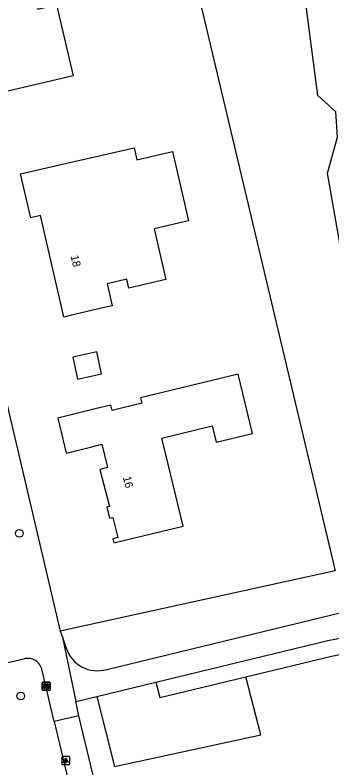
# Model space of a CAD drawing. Extents: x 162026 to 163499, y 387297 to 388169.
# Drawn here: x 163138.3 to 163177.9, y 387943.5 to 388037.5 of the extents above; entities that cross this region are included whole.
import ezdxf

# ---------------------------------------------------------------- set-up
doc = ezdxf.new("R2010")
doc.units = 0
for name, color, linetype in [('IMGEO_Bank', 7, 'Continuous'), ('IMGEO_Boom', 7, 'Continuous'), ('IMGEO_Grasland_overig', 7, 'Continuous'), ('IMGEO_Groenvoorziening', 7, 'Continuous'), ('IMGEO_Lichtpunt', 7, 'Continuous'), ('IMGEO_Loofbos', 7, 'Continuous'), ('IMGEO_Pand', 7, 'Continuous'), ('IMGEO_Pand_nummerreeks', 7, 'Continuous'), ('IMGEO_Voetpad_onverhard', 7, 'Continuous'), ('IMGEO_Voetpad_open', 7, 'Continuous')]:
    doc.layers.add(name, color=color, linetype=linetype)

msp = doc.modelspace()

# ---------------------------------------------------------------- linework, layer by layer
at = {"layer": 'IMGEO_Bank'}
for p, q in [((163141.706, 387953.26), (163141.706, 387954.101)), ((163141.706, 387954.101), (163141.706, 387953.26)), ((163141.781, 387954.185), (163142.622, 387954.185)), ((163142.622, 387954.185), (163141.781, 387954.185)), ((163142.015, 387953.691), (163142.015, 387953.797)), ((163142.059, 387953.797), (163142.059, 387953.691)), ((163142.347, 387953.803), (163142.065, 387953.803)), ((163142.065, 387953.685), (163142.347, 387953.685)), ((163142.353, 387953.691), (163142.353, 387953.797)), ((163142.397, 387953.797), (163142.397, 387953.691)), ((163142.706, 387954.11), (163142.706, 387953.269)), ((163142.706, 387953.269), (163142.706, 387954.11)), ((163142.631, 387953.185), (163141.79, 387953.185)), ((163141.79, 387953.185), (163142.631, 387953.185)), ((163142.403, 387953.583), (163142.01, 387953.583))]:
    msp.add_line(p, q, dxfattribs=at)
for points in [[(163141.953, 387953.583), (163141.811, 387953.583), (163141.923, 387953.685), (163142.009, 387953.685)], [(163142.009, 387953.803), (163141.923, 387953.803), (163141.923, 387953.964), (163142.486, 387953.964), (163142.486, 387953.803), (163142.403, 387953.803)], [(163142.403, 387953.685), (163142.486, 387953.685), (163142.598, 387953.583), (163142.459, 387953.583)], [(163142.003, 387953.576), (163142.003, 387953.369), (163141.96, 387953.369), (163141.96, 387953.576)], [(163142.453, 387953.576), (163142.453, 387953.369), (163142.409, 387953.369), (163142.409, 387953.576)]]:
    msp.add_lwpolyline(points, dxfattribs=at)
for centre, radius, start, end in [((163141.784, 387954.107), 0.0779, 92.4484, 184.28452), ((163141.784, 387954.107), 0.0779, 92.4484, 184.28452), ((163142.008, 387953.796), 0.00671, 2.89567, 87.10433), ((163142.008, 387953.692), 0.00671, 272.89567, 357.10433), ((163142.065, 387953.796), 0.00671, 92.89567, 177.10433), ((163142.065, 387953.692), 0.00671, 182.89567, 267.10433), ((163142.347, 387953.796), 0.00671, 2.89567, 87.10433), ((163142.347, 387953.692), 0.00671, 272.89567, 357.10433), ((163142.404, 387953.796), 0.00671, 92.89567, 177.10433), ((163142.404, 387953.692), 0.00671, 182.89567, 267.10433), ((163142.628, 387954.107), 0.0779, 2.4484, 94.28452), ((163142.628, 387954.107), 0.0779, 2.4484, 94.28452), ((163141.784, 387953.263), 0.0779, 182.4484, 274.28452), ((163141.784, 387953.263), 0.0779, 182.4484, 274.28452), ((163141.953, 387953.576), 0.00671, 2.89567, 87.10433), ((163142.01, 387953.576), 0.00671, 92.89567, 177.10433), ((163142.402, 387953.576), 0.00671, 2.89567, 87.10433), ((163142.459, 387953.576), 0.00671, 92.89567, 177.10433), ((163142.628, 387953.263), 0.0779, 272.4484, 4.28452), ((163142.628, 387953.263), 0.0779, 272.4484, 4.28452)]:
    msp.add_arc(centre, radius, start, end, dxfattribs=at)
at = {"layer": 'IMGEO_Boom'}
for centre in [(163138.849, 387972.785), (163139.01, 387952.46)]:
    msp.add_circle(centre, 0.489, dxfattribs=at)
at = {"layer": 'IMGEO_Grasland_overig'}
msp.add_lwpolyline([(163179.592, 387963.004), (163183.8, 387963.955), (163188.637, 387970.904), (163182.49, 387988.687), (163177.375, 388017.786), (163178.601, 388022.266), (163178.387, 388025.444), (163176.153, 388027.479), (163174.327, 388041.626), (163182.73, 388051.324), (163184.022, 388053.086), (163185.112, 388054.926), (163185.677, 388057.408), (163185.667, 388060.66), (163183.015, 388075.731), (163180.222, 388087.705), (163177.584, 388095.893), (163175.488, 388100.179)], dxfattribs=at)
at = {"layer": 'IMGEO_Groenvoorziening'}
msp.add_lwpolyline([(163164.341, 388057.337), (163157.514, 388055.709), (163170.736, 388000), (163178.301, 387968.12), (163143.963, 387960.549)], dxfattribs=at)
at = {"layer": 'IMGEO_Lichtpunt'}
for p, q in [((163144.155, 387944.789), (163144.155, 387943.982)), ((163144.155, 387944.789), (163144.155, 387943.982)), ((163145.057, 387944.884), (163144.249, 387944.884)), ((163145.057, 387944.884), (163144.249, 387944.884)), ((163145.151, 387943.982), (163145.151, 387944.789)), ((163145.151, 387943.982), (163145.151, 387944.789)), ((163144.249, 387943.888), (163145.057, 387943.888)), ((163144.249, 387943.888), (163145.057, 387943.888))]:
    msp.add_line(p, q, dxfattribs=at)
for points in [[(163144.529, 387944.453), (163144.568, 387944.425), (163144.38, 387944.163), (163144.342, 387944.19), (163144.529, 387944.453)], [(163144.631, 387944.405), (163144.678, 387944.405), (163144.678, 387944.083), (163144.631, 387944.083), (163144.631, 387944.405)], [(163144.741, 387944.425), (163144.779, 387944.452), (163144.966, 387944.19), (163144.927, 387944.162), (163144.741, 387944.425)]]:
    msp.add_lwpolyline(points, dxfattribs=at)
msp.add_circle((163144.654, 387944.587), 0.0994, dxfattribs=at)
for centre, start, end in [((163144.249, 387944.789), 90, 180), ((163144.249, 387944.789), 90, 180), ((163145.057, 387944.789), 0, 90), ((163145.057, 387944.789), 0, 90), ((163144.249, 387943.982), 180, 270), ((163144.249, 387943.982), 180, 270), ((163145.057, 387943.982), 270, 0), ((163145.057, 387943.982), 270, 360)]:
    msp.add_arc(centre, 0.0946, start, end, dxfattribs=at)
at = {"layer": 'IMGEO_Loofbos'}
for points in [[(163167.148, 387954.859), (163177.843, 387957.446), (163180.328, 387957.92), (163187.556, 387958.887)], [(163148.555, 387952.419), (163150.738, 387943.661), (163169.01, 387947.589), (163167.148, 387954.859)], [(163155.904, 387954.196), (163156.412, 387952.261), (163167.148, 387954.859)]]:
    msp.add_lwpolyline(points, dxfattribs=at)
at = {"layer": 'IMGEO_Pand'}
for points in [[(163148.307, 388053.61), (163149.378, 388049.006), (163139.212, 388046.642), (163141.154, 388038.291), (163143.504, 388038.837), (163145.574, 388029.931), (163139.358, 388028.486), (163134.487, 388027.353), (163130.61, 388044.027), (163132.881, 388044.555), (163131.675, 388049.743)], [(163153.196, 388020.968), (163153.547, 388019.451), (163157.975, 388020.475), (163159.974, 388011.833), (163155.683, 388010.841), (163157.151, 388004.493), (163152.546, 388003.428), (163152.287, 388004.55), (163149.807, 388003.977), (163150.447, 388001.209), (163149.296, 388000.943), (163145.219, 388000), (163144.424, 387999.816), (163144.381, 388000), (163141.494, 388012.484), (163140.269, 388012.201), (163139, 388017.685), (163143.872, 388018.812), (163153.196, 388020.968)], [(163145.522, 387994.802), (163146.124, 387992.058), (163149.124, 387992.716), (163148.523, 387995.46), (163145.522, 387994.802)], [(163163.462, 387984.165), (163167.99, 387985.268), (163166.187, 387992.67), (163153.992, 387989.699), (163154.152, 387989.041), (163150.451, 387988.138), (163150.29, 387988.798), (163148.512, 387988.364), (163143.654, 387987.181), (163144.72, 387982.804), (163147.726, 387983.565), (163149.141, 387983.923), (163149.876, 387981.016), (163148.929, 387980.776), (163150.102, 387976.141), (163149.764, 387976.056), (163150.112, 387974.674), (163150.526, 387974.779), (163151.164, 387972.259), (163150.517, 387972.095), (163150.646, 387971.583), (163155.504, 387972.766), (163159.333, 387973.699), (163157.158, 387982.629), (163156.661, 387984.669), (163162.965, 387986.205), (163163.462, 387984.165)]]:
    msp.add_lwpolyline(points, dxfattribs=at)
at = {"layer": 'IMGEO_Voetpad_onverhard'}
for points in [[(163149.771, 387955.79), (163179.592, 387963.004)], [(163144.23, 387959.797), (163144.707, 387958.45)], [(163155.904, 387954.196), (163177.42, 387959.401), (163180.008, 387959.895)], [(163148.555, 387952.419), (163155.904, 387954.196)], [(163145.911, 387951.779), (163148.555, 387952.419)]]:
    msp.add_lwpolyline(points, dxfattribs=at)
msp.add_arc((163148.59, 387959.692), 4.077, 197.73965, 286.83657, dxfattribs=at)
at = {"layer": 'IMGEO_Voetpad_open'}
for points in [[(163123.378, 388047.715), (163126.19, 388035.911), (163134.662, 388000), (163140.779, 387974.052), (163143.963, 387960.549)], [(163143.963, 387960.549), (163144.23, 387959.797)], [(163144.23, 387959.797), (163145.911, 387951.779)], [(163139.405, 387957.08), (163122.355, 387953.142)], [(163143.208, 387949.285), (163141.692, 387955.662)], [(163146.285, 387949.997), (163145.911, 387951.779)], [(163146.285, 387949.997), (163143.208, 387949.285)], [(163166.026, 387927.165), (163164.114, 387935.14), (163150.644, 387931.792), (163146.285, 387949.997)], [(163143.208, 387949.285), (163148.192, 387928.328), (163129.826, 387923.728)]]:
    msp.add_lwpolyline(points, dxfattribs=at)
msp.add_arc((163139.937, 387955.385), 1.777, 8.9761, 107.4239, dxfattribs=at)

# ---------------------------------------------------------------- texts
at = {"layer": 'IMGEO_Pand_nummerreeks'}
for s, rotation, p in [('18', 283.02109, (163145.249, 388007.431)), ('16', 284.20341, (163151.779, 387979.789))]:
    msp.add_text(s, height=1, rotation=rotation, dxfattribs=at).set_placement(p)

doc.saveas('drawing.dxf')
